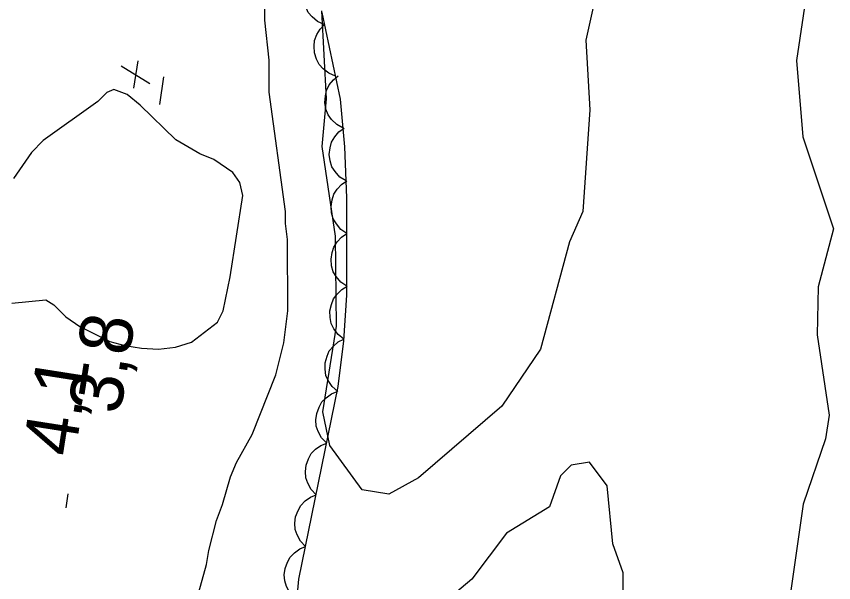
# Model space of a CAD drawing. Extents: x 282461 to 284471, y 5554090 to 5557646.
# Drawn here: x 283885.82 to 283932.31, y 5556402.23 to 5556434.42 of the extents above; entities that cross this region are included whole.
import ezdxf

# ---------------------------------------------------------------- set-up
doc = ezdxf.new("R2010")
doc.units = 0
for name, color, linetype in [('Niveau 1', 7, 'Continuous'), ('Niveau 3', 7, 'Continuous'), ('Niveau 4', 7, 'Continuous'), ('Niveau 44', 7, 'Continuous'), ('Niveau 7', 7, 'Continuous')]:
    doc.layers.add(name, color=color, linetype=linetype)

msp = doc.modelspace()

# ---------------------------------------------------------------- linework, layer by layer
at = {"layer": 'Niveau 1'}
for points in [[(283919.28, 5556437.85), (283918.21, 5556433.06), (283918.44, 5556429.1), (283918.05, 5556423.33), (283917.28, 5556421.59), (283915.64, 5556415.5), (283913.43, 5556412.25), (283908.7, 5556408.19), (283907.01, 5556407.25), (283905.49, 5556407.5), (283903.65, 5556410.02), (283903.25, 5556411.94), (283904.03, 5556416.8), (283903.98, 5556421.93), (283903.21, 5556427.01), (283903.45, 5556429.73), (283903.2, 5556434.73)], [(283930.77, 5556435.73), (283930.2, 5556431.9), (283930.55, 5556427.56), (283932.31, 5556422.33), (283931.43, 5556419.05), (283931.38, 5556416.31), (283932.05, 5556411.74), (283931.84, 5556410.41), (283930.57, 5556406.68), (283928.78, 5556394.11)], [(283920.34, 5556401.59), (283920.34, 5556402.78), (283919.75, 5556404.43), (283919.42, 5556407.72), (283918.43, 5556409.07), (283917.37, 5556408.9), (283916.78, 5556408.29), (283916.15, 5556406.53), (283913.69, 5556405.04), (283911.73, 5556402.42), (283910.15, 5556401.1)]]:
    msp.add_lwpolyline(points, dxfattribs=at)
at = {"layer": 'Niveau 3'}
for p, q in [((283891.78, 5556431.6), (283893.41, 5556430.6)), ((283892.49, 5556430.34), (283892.74, 5556431.88)), ((283893.97, 5556429.4), (283894.21, 5556430.98)), ((283888.65, 5556406.48), (283888.77, 5556407.27))]:
    msp.add_line(p, q, dxfattribs=at)
at = {"layer": 'Niveau 4'}
for points in [[(283896.25, 5556426.61), (283894.89, 5556427.39), (283892.85, 5556429.36), (283892.11, 5556429.98), (283891.37, 5556430.26), (283890.97, 5556430.09), (283890.46, 5556429.58), (283887.35, 5556427.35), (283886.67, 5556426.67), (283885.66, 5556425.19)], [(283885.56, 5556418.12), (283887.49, 5556418.3), (283887.95, 5556418.01), (283888.63, 5556417.34), (283889.42, 5556416.78), (283891.13, 5556415.94), (283891.98, 5556415.71), (283892.94, 5556415.55), (283893.91, 5556415.5), (283894.87, 5556415.62), (283895.78, 5556415.9), (283897.25, 5556417.04), (283897.58, 5556417.67), (283897.98, 5556419.6), (283898.7, 5556424.24), (283898.53, 5556424.98), (283898.13, 5556425.54), (283897.05, 5556426.27), (283896.25, 5556426.61)]]:
    msp.add_lwpolyline(points, dxfattribs=at)
at = {"layer": 'Niveau 44'}
for points in [[(283903.33, 5556433.95), (283902.95, 5556434.12), (283902.64, 5556434.39), (283902.42, 5556434.64), (283902.28, 5556434.96), (283902.18, 5556435.31), (283902.18, 5556435.7), (283902.21, 5556436.02), (283902.35, 5556436.34), (283902.56, 5556436.65), (283902.81, 5556436.9)], [(283901.43, 5556397.44), (283901.89, 5556402.42), (283904.13, 5556413.38), (283904.44, 5556415.98), (283904.61, 5556418.56), (283904.62, 5556424.1), (283904.5, 5556427), (283904.25, 5556429.71), (283903.21, 5556434.63)], [(283903.97, 5556431.02), (283903.59, 5556431.18), (283903.27, 5556431.43), (283903.04, 5556431.67), (283902.89, 5556431.99), (283902.78, 5556432.34), (283902.76, 5556432.72), (283902.78, 5556433.05), (283902.91, 5556433.38), (283903.1, 5556433.69), (283903.35, 5556433.95)], [(283904.4, 5556428.06), (283904.04, 5556428.26), (283903.75, 5556428.55), (283903.56, 5556428.81), (283903.43, 5556429.14), (283903.37, 5556429.51), (283903.4, 5556429.89), (283903.46, 5556430.21), (283903.62, 5556430.52), (283903.85, 5556430.81), (283904.13, 5556431.04)], [(283904.58, 5556425.06), (283904.22, 5556425.28), (283903.96, 5556425.59), (283903.77, 5556425.86), (283903.67, 5556426.2), (283903.62, 5556426.56), (283903.67, 5556426.94), (283903.74, 5556427.26), (283903.93, 5556427.56), (283904.17, 5556427.85), (283904.46, 5556428.06)], [(283904.62, 5556422.07), (283904.27, 5556422.3), (283904.02, 5556422.62), (283903.84, 5556422.9), (283903.75, 5556423.24), (283903.72, 5556423.61), (283903.79, 5556423.98), (283903.88, 5556424.3), (283904.07, 5556424.59), (283904.32, 5556424.86), (283904.62, 5556425.06)], [(283904.61, 5556419.07), (283904.27, 5556419.3), (283904.01, 5556419.62), (283903.84, 5556419.9), (283903.75, 5556420.24), (283903.72, 5556420.61), (283903.78, 5556420.99), (283903.87, 5556421.3), (283904.07, 5556421.59), (283904.32, 5556421.86), (283904.62, 5556422.07)], [(283904.45, 5556416.07), (283904.12, 5556416.33), (283903.88, 5556416.66), (283903.73, 5556416.95), (283903.66, 5556417.3), (283903.65, 5556417.67), (283903.74, 5556418.04), (283903.85, 5556418.35), (283904.06, 5556418.63), (283904.33, 5556418.88), (283904.64, 5556419.07)], [(283904.1, 5556413.09), (283903.78, 5556413.37), (283903.56, 5556413.71), (283903.43, 5556414.01), (283903.38, 5556414.36), (283903.39, 5556414.73), (283903.5, 5556415.1), (283903.62, 5556415.4), (283903.85, 5556415.67), (283904.13, 5556415.91), (283904.45, 5556416.07)], [(283903.47, 5556410.16), (283903.18, 5556410.46), (283902.99, 5556410.82), (283902.88, 5556411.13), (283902.86, 5556411.48), (283902.9, 5556411.85), (283903.04, 5556412.21), (283903.19, 5556412.5), (283903.44, 5556412.74), (283903.74, 5556412.96), (283904.07, 5556413.1)], [(283902.87, 5556407.22), (283902.58, 5556407.52), (283902.39, 5556407.88), (283902.28, 5556408.19), (283902.26, 5556408.54), (283902.3, 5556408.91), (283902.44, 5556409.27), (283902.59, 5556409.56), (283902.84, 5556409.81), (283903.14, 5556410.02), (283903.47, 5556410.16)], [(283902.27, 5556404.28), (283901.98, 5556404.58), (283901.79, 5556404.94), (283901.68, 5556405.25), (283901.66, 5556405.61), (283901.7, 5556405.97), (283901.84, 5556406.33), (283901.99, 5556406.62), (283902.24, 5556406.87), (283902.54, 5556407.08), (283902.87, 5556407.22)], [(283901.67, 5556401.35), (283901.38, 5556401.64), (283901.19, 5556402.01), (283901.08, 5556402.32), (283901.06, 5556402.67), (283901.1, 5556403.03), (283901.24, 5556403.39), (283901.39, 5556403.68), (283901.64, 5556403.93), (283901.94, 5556404.15), (283902.27, 5556404.28)]]:
    msp.add_lwpolyline(points, dxfattribs=at)
at = {"layer": 'Niveau 7'}
msp.add_lwpolyline([(283896.2, 5556401.68), (283896.64, 5556403.26), (283896.76, 5556404.06), (283897.2, 5556405.76), (283897.54, 5556406.66), (283897.99, 5556408.25), (283898.33, 5556409.05), (283899.23, 5556410.64), (283900.58, 5556414.04), (283901.03, 5556415.85), (283901.25, 5556417.67), (283901.24, 5556421.74), (283901.12, 5556422.65), (283901.12, 5556423.32), (283900.19, 5556430.11), (283900.19, 5556431.92), (283899.96, 5556434.19), (283899.95, 5556436.11)], dxfattribs=at)

# ---------------------------------------------------------------- texts
at = {"layer": 'Niveau 3'}
for s, rotation, p in [('    3,8', 81.0958, (283891.03, 5556407.33)), ('4,1  ', 81.0957, (283889.13, 5556409.32))]:
    msp.add_text(s, height=3, rotation=rotation, dxfattribs=at).set_placement(p)

doc.saveas('drawing.dxf')
